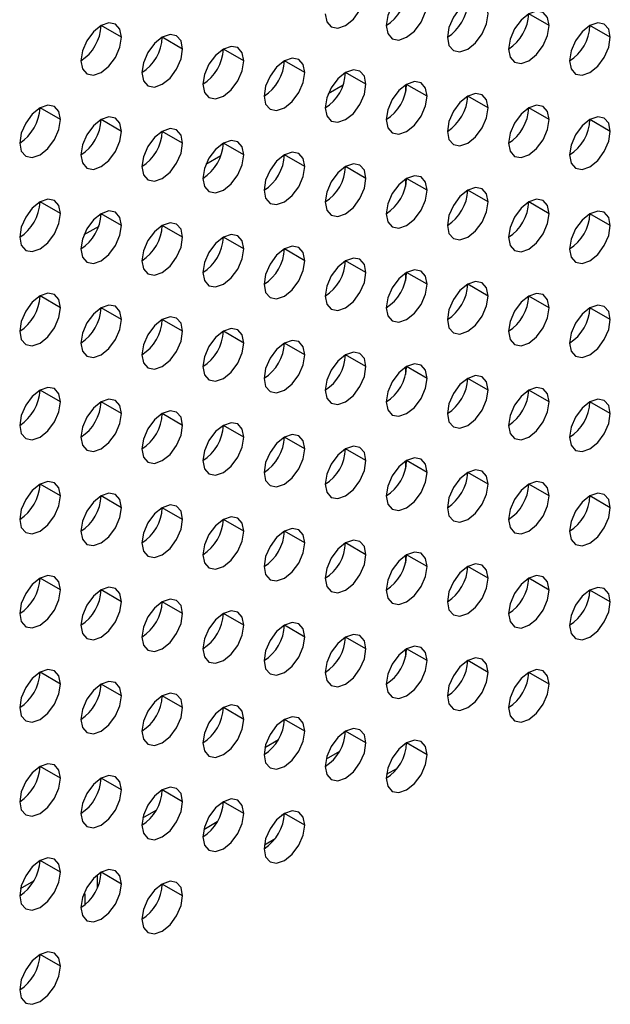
# Model space of a CAD drawing. Header units: millimetres. Extents: x 0 to 1118, y 0 to 864.
# Tile 293 of 438: x 992.9 to 994.95, y 639.55 to 642.96. Entities that reach past the tile are written whole.
import ezdxf

# ---------------------------------------------------------------- set-up
doc = ezdxf.new("R2010")
doc.units = ezdxf.units.MM

msp = doc.modelspace()

# ---------------------------------------------------------------- linework, layer by layer
at = {"color": 7, "linetype": 'Continuous', "lineweight": 25}
for p, q in [((994.7355, 642.9444), (994.6648, 642.9852)), ((993.2506, 642.9037), (993.1799, 642.9446)), ((994.9476, 642.9036), (994.8769, 642.9444)), ((993.4627, 642.8629), (993.392, 642.9037)), ((993.6749, 642.822), (993.6041, 642.8629)), ((993.887, 642.7812), (993.8163, 642.822)), ((994.0991, 642.7404), (994.0284, 642.7812)), ((994.237, 642.7382), (994.237, 642.7128)), ((994.3113, 642.6995), (994.2405, 642.7403)), ((994.5234, 642.6587), (994.4527, 642.6995)), ((993.0385, 642.618), (992.9678, 642.6588)), ((994.7355, 642.6178), (994.6648, 642.6586)), ((993.2506, 642.5771), (993.1799, 642.6179)), ((994.9476, 642.577), (994.8769, 642.6178)), ((993.4627, 642.5363), (993.392, 642.5771)), ((993.6749, 642.4954), (993.6041, 642.5363)), ((993.887, 642.4546), (993.8163, 642.4954)), ((994.0991, 642.4137), (994.0284, 642.4546)), ((994.237, 642.4116), (994.237, 642.3862)), ((994.3113, 642.3729), (994.2405, 642.4137)), ((994.5234, 642.332), (994.4527, 642.3729)), ((993.0385, 642.2914), (992.9678, 642.3322)), ((994.7355, 642.2912), (994.6648, 642.332)), ((993.2506, 642.2505), (993.1799, 642.2913)), ((994.9476, 642.2503), (994.8769, 642.2912)), ((993.4627, 642.2097), (993.392, 642.2505)), ((993.6749, 642.1688), (993.6041, 642.2096)), ((993.887, 642.128), (993.8163, 642.1688)), ((994.0991, 642.0871), (994.0284, 642.1279)), ((994.237, 642.085), (994.237, 642.0596)), ((994.3113, 642.0463), (994.2405, 642.0871)), ((994.5234, 642.0054), (994.4527, 642.0462)), ((993.0385, 641.9647), (992.9678, 642.0056)), ((994.7355, 641.9646), (994.6648, 642.0054)), ((993.2506, 641.9239), (993.1799, 641.9647)), ((994.9476, 641.9237), (994.8769, 641.9646)), ((993.4627, 641.883), (993.392, 641.9239)), ((993.6749, 641.8422), (993.6041, 641.883)), ((993.887, 641.8014), (993.8163, 641.8422)), ((994.0991, 641.7605), (994.0284, 641.8013)), ((994.237, 641.7583), (994.237, 641.7329)), ((994.3113, 641.7197), (994.2405, 641.7605)), ((994.5234, 641.6788), (994.4527, 641.7196)), ((993.0385, 641.6381), (992.9678, 641.6789)), ((994.7355, 641.638), (994.6648, 641.6788)), ((993.2506, 641.5973), (993.1799, 641.6381)), ((994.9476, 641.5971), (994.8769, 641.6379)), ((993.4627, 641.5564), (993.392, 641.5972)), ((993.6749, 641.5156), (993.6041, 641.5564)), ((993.887, 641.4747), (993.8163, 641.5156)), ((994.0991, 641.4339), (994.0284, 641.4747)), ((994.237, 641.4317), (994.237, 641.4063)), ((994.3113, 641.393), (994.2405, 641.4339)), ((994.5234, 641.3522), (994.4527, 641.393)), ((993.0385, 641.3115), (992.9678, 641.3523)), ((994.7355, 641.3113), (994.6648, 641.3522)), ((993.2506, 641.2707), (993.1799, 641.3115)), ((994.9476, 641.2705), (994.8769, 641.3113)), ((993.4627, 641.2298), (993.392, 641.2706)), ((993.6749, 641.189), (993.6041, 641.2298)), ((993.887, 641.1481), (993.8163, 641.1889)), ((994.0991, 641.1073), (994.0284, 641.1481)), ((994.237, 641.1051), (994.237, 641.0797)), ((994.3113, 641.0664), (994.2405, 641.1072)), ((994.5234, 641.0256), (994.4527, 641.0664)), ((993.0385, 640.9849), (992.9678, 641.0257)), ((994.7355, 640.9847), (994.6648, 641.0256)), ((993.2506, 640.944), (993.1799, 640.9849)), ((994.9476, 640.9439), (994.8769, 640.9847)), ((993.4627, 640.9032), (993.392, 640.944)), ((993.6749, 640.8623), (993.6041, 640.9032)), ((993.887, 640.8215), (993.8163, 640.8623)), ((994.0991, 640.7807), (994.0284, 640.8215)), ((994.237, 640.7785), (994.237, 640.7531)), ((994.3113, 640.7398), (994.2405, 640.7806)), ((994.5234, 640.699), (994.4527, 640.7398)), ((993.0385, 640.6583), (992.9678, 640.6991)), ((994.7355, 640.6581), (994.6648, 640.6989)), ((993.2506, 640.6174), (993.1799, 640.6582)), ((993.4627, 640.5766), (993.392, 640.6174)), ((993.6749, 640.5357), (993.6041, 640.5766)), ((993.887, 640.4949), (993.8163, 640.5357)), ((994.0991, 640.454), (994.0284, 640.4949)), ((994.3113, 640.4132), (994.2405, 640.454)), ((994.0073, 640.4245), (993.9607, 640.3976)), ((993.0385, 640.3317), (992.9678, 640.3725)), ((994.1708, 640.3452), (994.2083, 640.3669)), ((993.2506, 640.2908), (993.1799, 640.3316)), ((993.4627, 640.25), (993.392, 640.2908)), ((993.6749, 640.2091), (993.6041, 640.2499)), ((993.887, 640.1683), (993.8163, 640.2091)), ((993.5831, 640.1796), (993.5364, 640.1527)), ((993.7465, 640.1002), (993.7839, 640.1218)), ((993.0385, 640.005), (992.9678, 640.0459)), ((993.2506, 639.9642), (993.1799, 640.005)), ((993.1672, 639.9511), (993.1672, 639.9964)), ((993.4627, 639.9233), (993.392, 639.9642)), ((993.1233, 639.9305), (993.1181, 639.9275)), ((993.0385, 639.6784), (992.9678, 639.7192))]:
    msp.add_line(p, q, dxfattribs=at)
at = {"color": 8, "linetype": 'Continuous', "lineweight": 25}
for p, q in [((994.0198, 642.7372), (993.9681, 642.7073)), ((993.5955, 642.4922), (993.5438, 642.4624)), ((993.1713, 642.2473), (993.1196, 642.2175)), ((993.7486, 640.4384), (993.7952, 640.4654)), ((994.2405, 640.453), (994.2295, 640.4466)), ((993.3243, 640.1935), (993.3709, 640.2204)), ((993.8163, 640.2081), (993.8052, 640.2017)), ((992.9, 639.9486), (992.9467, 639.9755)), ((993.1233, 639.9305), (993.1233, 639.8924))]:
    msp.add_line(p, q, dxfattribs=at)
at = {"color": 7, "linetype": 'Continuous', "lineweight": 25, "flags": 128}
for points in [[(994.3113, 643.0261), (994.3059, 643.0543), (994.2905, 643.0719), (994.2676, 643.0764), (994.2405, 643.067), (994.2135, 643.0451), (994.1905, 643.0142), (994.1752, 642.9788), (994.1698, 642.9445)], [(993.9577, 642.9853), (993.9631, 642.9572), (993.9784, 642.9395), (994.0014, 642.9351), (994.0284, 642.9445), (994.0555, 642.9663), (994.0784, 642.9973), (994.0937, 643.0326), (994.0991, 643.067)], [(994.1698, 642.9445), (994.1752, 642.9163), (994.1905, 642.8987), (994.2135, 642.8942), (994.2405, 642.9036), (994.2676, 642.9255), (994.2905, 642.9564), (994.3059, 642.9918), (994.3113, 643.0261)], [(994.5234, 642.9853), (994.518, 643.0134), (994.5027, 643.0311), (994.4797, 643.0355), (994.4527, 643.0261), (994.4256, 643.0043), (994.4027, 642.9733), (994.3873, 642.938), (994.382, 642.9036)], [(994.382, 642.9036), (994.3873, 642.8755), (994.4027, 642.8579), (994.4256, 642.8534), (994.4527, 642.8628), (994.4797, 642.8846), (994.5027, 642.9156), (994.518, 642.9509), (994.5234, 642.9853)], [(994.7355, 642.9444), (994.7301, 642.9726), (994.7148, 642.9902), (994.6919, 642.9947), (994.6648, 642.9853), (994.6377, 642.9634), (994.6148, 642.9325), (994.5995, 642.8971), (994.5941, 642.8628)], [(993.2506, 642.9037), (993.2452, 642.9319), (993.2299, 642.9495), (993.2069, 642.954), (993.1799, 642.9446), (993.1528, 642.9227), (993.1299, 642.8918), (993.1146, 642.8565), (993.1092, 642.8221)], [(994.5941, 642.8628), (994.5995, 642.8346), (994.6148, 642.817), (994.6377, 642.8125), (994.6648, 642.822), (994.6919, 642.8438), (994.7148, 642.8747), (994.7301, 642.9101), (994.7355, 642.9444)], [(994.9476, 642.9036), (994.9423, 642.9317), (994.9269, 642.9494), (994.904, 642.9538), (994.8769, 642.9444), (994.8499, 642.9226), (994.8269, 642.8916), (994.8116, 642.8563), (994.8062, 642.8219)], [(993.4627, 642.8629), (993.4573, 642.891), (993.442, 642.9087), (993.4191, 642.9131), (993.392, 642.9037), (993.365, 642.8819), (993.342, 642.8509), (993.3267, 642.8156), (993.3213, 642.7813)], [(993.1092, 642.8221), (993.1146, 642.794), (993.1299, 642.7763), (993.1528, 642.7719), (993.1799, 642.7813), (993.2069, 642.8031), (993.2299, 642.834), (993.2452, 642.8694), (993.2506, 642.9037)], [(993.6749, 642.822), (993.6695, 642.8502), (993.6541, 642.8678), (993.6312, 642.8723), (993.6041, 642.8629), (993.5771, 642.841), (993.5541, 642.8101), (993.5388, 642.7748), (993.5334, 642.7404)], [(994.8062, 642.8219), (994.8116, 642.7938), (994.8269, 642.7762), (994.8499, 642.7717), (994.8769, 642.7811), (994.904, 642.8029), (994.9269, 642.8339), (994.9423, 642.8692), (994.9476, 642.9036)], [(993.3213, 642.7813), (993.3267, 642.7531), (993.342, 642.7355), (993.365, 642.731), (993.392, 642.7404), (993.4191, 642.7623), (993.442, 642.7932), (993.4573, 642.8285), (993.4627, 642.8629)], [(993.5334, 642.7404), (993.5388, 642.7123), (993.5541, 642.6946), (993.5771, 642.6902), (993.6041, 642.6996), (993.6312, 642.7214), (993.6541, 642.7524), (993.6695, 642.7877), (993.6749, 642.822)], [(993.887, 642.7812), (993.8816, 642.8093), (993.8663, 642.827), (993.8433, 642.8314), (993.8163, 642.822), (993.7892, 642.8002), (993.7663, 642.7693), (993.751, 642.7339), (993.7456, 642.6996)], [(993.7456, 642.6996), (993.751, 642.6714), (993.7663, 642.6538), (993.7892, 642.6493), (993.8163, 642.6587), (993.8433, 642.6806), (993.8663, 642.7115), (993.8816, 642.7468), (993.887, 642.7812)], [(994.0991, 642.7404), (994.0937, 642.7685), (994.0784, 642.7861), (994.0555, 642.7906), (994.0284, 642.7812), (994.0014, 642.7594), (993.9784, 642.7284), (993.9631, 642.6931), (993.9577, 642.6587)], [(993.9577, 642.6587), (993.9631, 642.6306), (993.9784, 642.6129), (994.0014, 642.6085), (994.0284, 642.6179), (994.0555, 642.6397), (994.0784, 642.6707), (994.0937, 642.706), (994.0991, 642.7404)], [(994.3113, 642.6995), (994.3059, 642.7276), (994.2905, 642.7453), (994.2676, 642.7497), (994.2405, 642.7403), (994.2135, 642.7185), (994.1905, 642.6876), (994.1752, 642.6522), (994.1698, 642.6179)], [(994.5234, 642.6587), (994.518, 642.6868), (994.5027, 642.7044), (994.4797, 642.7089), (994.4527, 642.6995), (994.4256, 642.6777), (994.4027, 642.6467), (994.3873, 642.6114), (994.382, 642.577)], [(993.0385, 642.618), (993.0331, 642.6461), (993.0178, 642.6638), (992.9948, 642.6682), (992.9678, 642.6588), (992.9407, 642.637), (992.9178, 642.606), (992.9024, 642.5707), (992.897, 642.5363)], [(994.1698, 642.6179), (994.1752, 642.5897), (994.1905, 642.5721), (994.2135, 642.5676), (994.2405, 642.577), (994.2676, 642.5989), (994.2905, 642.6298), (994.3059, 642.6652), (994.3113, 642.6995)], [(994.7355, 642.6178), (994.7301, 642.646), (994.7148, 642.6636), (994.6919, 642.6681), (994.6648, 642.6586), (994.6377, 642.6368), (994.6148, 642.6059), (994.5995, 642.5705), (994.5941, 642.5362)], [(994.382, 642.577), (994.3873, 642.5489), (994.4027, 642.5312), (994.4256, 642.5268), (994.4527, 642.5362), (994.4797, 642.558), (994.5027, 642.589), (994.518, 642.6243), (994.5234, 642.6587)], [(992.897, 642.5363), (992.9024, 642.5082), (992.9178, 642.4905), (992.9407, 642.4861), (992.9678, 642.4955), (992.9948, 642.5173), (993.0178, 642.5483), (993.0331, 642.5836), (993.0385, 642.618)], [(993.2506, 642.5771), (993.2452, 642.6053), (993.2299, 642.6229), (993.2069, 642.6274), (993.1799, 642.618), (993.1528, 642.5961), (993.1299, 642.5652), (993.1146, 642.5298), (993.1092, 642.4955)], [(994.5941, 642.5362), (994.5995, 642.508), (994.6148, 642.4904), (994.6377, 642.4859), (994.6648, 642.4953), (994.6919, 642.5172), (994.7148, 642.5481), (994.7301, 642.5835), (994.7355, 642.6178)], [(994.9476, 642.577), (994.9423, 642.6051), (994.9269, 642.6227), (994.904, 642.6272), (994.8769, 642.6178), (994.8499, 642.596), (994.8269, 642.565), (994.8116, 642.5297), (994.8062, 642.4953)], [(993.1092, 642.4955), (993.1146, 642.4673), (993.1299, 642.4497), (993.1528, 642.4452), (993.1799, 642.4547), (993.2069, 642.4765), (993.2299, 642.5074), (993.2452, 642.5428), (993.2506, 642.5771)], [(993.4627, 642.5363), (993.4573, 642.5644), (993.442, 642.5821), (993.4191, 642.5865), (993.392, 642.5771), (993.365, 642.5553), (993.342, 642.5243), (993.3267, 642.489), (993.3213, 642.4546)], [(994.8062, 642.4953), (994.8116, 642.4672), (994.8269, 642.4495), (994.8499, 642.4451), (994.8769, 642.4545), (994.904, 642.4763), (994.9269, 642.5073), (994.9423, 642.5426), (994.9476, 642.577)], [(993.3213, 642.4546), (993.3267, 642.4265), (993.342, 642.4089), (993.365, 642.4044), (993.392, 642.4138), (993.4191, 642.4356), (993.442, 642.4666), (993.4573, 642.5019), (993.4627, 642.5363)], [(993.6749, 642.4954), (993.6695, 642.5236), (993.6541, 642.5412), (993.6312, 642.5457), (993.6041, 642.5363), (993.5771, 642.5144), (993.5541, 642.4835), (993.5388, 642.4481), (993.5334, 642.4138)], [(993.5334, 642.4138), (993.5388, 642.3857), (993.5541, 642.368), (993.5771, 642.3636), (993.6041, 642.373), (993.6312, 642.3948), (993.6541, 642.4257), (993.6695, 642.4611), (993.6749, 642.4954)], [(993.887, 642.4546), (993.8816, 642.4827), (993.8663, 642.5004), (993.8433, 642.5048), (993.8163, 642.4954), (993.7892, 642.4736), (993.7663, 642.4426), (993.751, 642.4073), (993.7456, 642.3729)], [(994.0991, 642.4137), (994.0937, 642.4419), (994.0784, 642.4595), (994.0555, 642.464), (994.0284, 642.4546), (994.0014, 642.4327), (993.9784, 642.4018), (993.9631, 642.3665), (993.9577, 642.3321)], [(993.7456, 642.3729), (993.751, 642.3448), (993.7663, 642.3272), (993.7892, 642.3227), (993.8163, 642.3321), (993.8433, 642.3539), (993.8663, 642.3849), (993.8816, 642.4202), (993.887, 642.4546)], [(993.9577, 642.3321), (993.9631, 642.304), (993.9784, 642.2863), (994.0014, 642.2819), (994.0284, 642.2913), (994.0555, 642.3131), (994.0784, 642.344), (994.0937, 642.3794), (994.0991, 642.4137)], [(994.3113, 642.3729), (994.3059, 642.401), (994.2905, 642.4187), (994.2676, 642.4231), (994.2405, 642.4137), (994.2135, 642.3919), (994.1905, 642.3609), (994.1752, 642.3256), (994.1698, 642.2912)], [(994.1698, 642.2912), (994.1752, 642.2631), (994.1905, 642.2455), (994.2135, 642.241), (994.2405, 642.2504), (994.2676, 642.2723), (994.2905, 642.3032), (994.3059, 642.3385), (994.3113, 642.3729)], [(994.5234, 642.332), (994.518, 642.3602), (994.5027, 642.3778), (994.4797, 642.3823), (994.4527, 642.3729), (994.4256, 642.351), (994.4027, 642.3201), (994.3873, 642.2848), (994.382, 642.2504)], [(993.0385, 642.2914), (993.0331, 642.3195), (993.0178, 642.3371), (992.9948, 642.3416), (992.9678, 642.3322), (992.9407, 642.3104), (992.9178, 642.2794), (992.9024, 642.2441), (992.897, 642.2097)], [(994.382, 642.2504), (994.3873, 642.2223), (994.4027, 642.2046), (994.4256, 642.2002), (994.4527, 642.2096), (994.4797, 642.2314), (994.5027, 642.2623), (994.518, 642.2977), (994.5234, 642.332)], [(994.7355, 642.2912), (994.7301, 642.3193), (994.7148, 642.337), (994.6919, 642.3414), (994.6648, 642.332), (994.6377, 642.3102), (994.6148, 642.2793), (994.5995, 642.2439), (994.5941, 642.2096)], [(992.897, 642.2097), (992.9024, 642.1816), (992.9178, 642.1639), (992.9407, 642.1595), (992.9678, 642.1689), (992.9948, 642.1907), (993.0178, 642.2217), (993.0331, 642.257), (993.0385, 642.2914)], [(993.2506, 642.2505), (993.2452, 642.2786), (993.2299, 642.2963), (993.2069, 642.3007), (993.1799, 642.2913), (993.1528, 642.2695), (993.1299, 642.2386), (993.1146, 642.2032), (993.1092, 642.1689)], [(994.5941, 642.2096), (994.5995, 642.1814), (994.6148, 642.1638), (994.6377, 642.1593), (994.6648, 642.1687), (994.6919, 642.1906), (994.7148, 642.2215), (994.7301, 642.2568), (994.7355, 642.2912)], [(994.9476, 642.2503), (994.9423, 642.2785), (994.9269, 642.2961), (994.904, 642.3006), (994.8769, 642.2912), (994.8499, 642.2693), (994.8269, 642.2384), (994.8116, 642.2031), (994.8062, 642.1687)], [(993.4627, 642.2097), (993.4573, 642.2378), (993.442, 642.2554), (993.4191, 642.2599), (993.392, 642.2505), (993.365, 642.2287), (993.342, 642.1977), (993.3267, 642.1624), (993.3213, 642.128)], [(993.1092, 642.1689), (993.1146, 642.1407), (993.1299, 642.1231), (993.1528, 642.1186), (993.1799, 642.128), (993.2069, 642.1499), (993.2299, 642.1808), (993.2452, 642.2162), (993.2506, 642.2505)], [(994.8062, 642.1687), (994.8116, 642.1406), (994.8269, 642.1229), (994.8499, 642.1185), (994.8769, 642.1279), (994.904, 642.1497), (994.9269, 642.1807), (994.9423, 642.216), (994.9476, 642.2503)], [(993.3213, 642.128), (993.3267, 642.0999), (993.342, 642.0822), (993.365, 642.0778), (993.392, 642.0872), (993.4191, 642.109), (993.442, 642.14), (993.4573, 642.1753), (993.4627, 642.2097)], [(993.6749, 642.1688), (993.6695, 642.197), (993.6541, 642.2146), (993.6312, 642.2191), (993.6041, 642.2096), (993.5771, 642.1878), (993.5541, 642.1569), (993.5388, 642.1215), (993.5334, 642.0872)], [(993.5334, 642.0872), (993.5388, 642.059), (993.5541, 642.0414), (993.5771, 642.0369), (993.6041, 642.0463), (993.6312, 642.0682), (993.6541, 642.0991), (993.6695, 642.1345), (993.6749, 642.1688)], [(993.887, 642.128), (993.8816, 642.1561), (993.8663, 642.1738), (993.8433, 642.1782), (993.8163, 642.1688), (993.7892, 642.147), (993.7663, 642.116), (993.751, 642.0807), (993.7456, 642.0463)], [(993.7456, 642.0463), (993.751, 642.0182), (993.7663, 642.0005), (993.7892, 641.9961), (993.8163, 642.0055), (993.8433, 642.0273), (993.8663, 642.0583), (993.8816, 642.0936), (993.887, 642.128)], [(994.0991, 642.0871), (994.0937, 642.1153), (994.0784, 642.1329), (994.0555, 642.1374), (994.0284, 642.128), (994.0014, 642.1061), (993.9784, 642.0752), (993.9631, 642.0398), (993.9577, 642.0055)], [(993.9577, 642.0055), (993.9631, 641.9773), (993.9784, 641.9597), (994.0014, 641.9552), (994.0284, 641.9646), (994.0555, 641.9865), (994.0784, 642.0174), (994.0937, 642.0528), (994.0991, 642.0871)], [(994.3113, 642.0463), (994.3059, 642.0744), (994.2905, 642.0921), (994.2676, 642.0965), (994.2405, 642.0871), (994.2135, 642.0653), (994.1905, 642.0343), (994.1752, 641.999), (994.1698, 641.9646)], [(994.5234, 642.0054), (994.518, 642.0336), (994.5027, 642.0512), (994.4797, 642.0557), (994.4527, 642.0463), (994.4256, 642.0244), (994.4027, 641.9935), (994.3873, 641.9581), (994.382, 641.9238)], [(994.1698, 641.9646), (994.1752, 641.9365), (994.1905, 641.9189), (994.2135, 641.9144), (994.2405, 641.9238), (994.2676, 641.9456), (994.2905, 641.9766), (994.3059, 642.0119), (994.3113, 642.0463)], [(993.0385, 641.9647), (993.0331, 641.9929), (993.0178, 642.0105), (992.9948, 642.015), (992.9678, 642.0056), (992.9407, 641.9837), (992.9178, 641.9528), (992.9024, 641.9175), (992.897, 641.8831)], [(994.382, 641.9238), (994.3873, 641.8956), (994.4027, 641.878), (994.4256, 641.8735), (994.4527, 641.883), (994.4797, 641.9048), (994.5027, 641.9357), (994.518, 641.9711), (994.5234, 642.0054)], [(994.7355, 641.9646), (994.7301, 641.9927), (994.7148, 642.0104), (994.6919, 642.0148), (994.6648, 642.0054), (994.6377, 641.9836), (994.6148, 641.9526), (994.5995, 641.9173), (994.5941, 641.8829)], [(992.897, 641.8831), (992.9024, 641.855), (992.9178, 641.8373), (992.9407, 641.8329), (992.9678, 641.8423), (992.9948, 641.8641), (993.0178, 641.895), (993.0331, 641.9304), (993.0385, 641.9647)], [(993.2506, 641.9239), (993.2452, 641.952), (993.2299, 641.9697), (993.2069, 641.9741), (993.1799, 641.9647), (993.1528, 641.9429), (993.1299, 641.9119), (993.1146, 641.8766), (993.1092, 641.8423)], [(994.5941, 641.8829), (994.5995, 641.8548), (994.6148, 641.8372), (994.6377, 641.8327), (994.6648, 641.8421), (994.6919, 641.8639), (994.7148, 641.8949), (994.7301, 641.9302), (994.7355, 641.9646)], [(994.9476, 641.9237), (994.9423, 641.9519), (994.9269, 641.9695), (994.904, 641.974), (994.8769, 641.9646), (994.8499, 641.9427), (994.8269, 641.9118), (994.8116, 641.8764), (994.8062, 641.8421)], [(993.1092, 641.8423), (993.1146, 641.8141), (993.1299, 641.7965), (993.1528, 641.792), (993.1799, 641.8014), (993.2069, 641.8233), (993.2299, 641.8542), (993.2452, 641.8895), (993.2506, 641.9239)], [(993.4627, 641.883), (993.4573, 641.9112), (993.442, 641.9288), (993.4191, 641.9333), (993.392, 641.9239), (993.365, 641.902), (993.342, 641.8711), (993.3267, 641.8358), (993.3213, 641.8014)], [(994.8062, 641.8421), (994.8116, 641.814), (994.8269, 641.7963), (994.8499, 641.7919), (994.8769, 641.8013), (994.904, 641.8231), (994.9269, 641.854), (994.9423, 641.8894), (994.9476, 641.9237)], [(993.3213, 641.8014), (993.3267, 641.7733), (993.342, 641.7556), (993.365, 641.7512), (993.392, 641.7606), (993.4191, 641.7824), (993.442, 641.8134), (993.4573, 641.8487), (993.4627, 641.883)], [(993.6749, 641.8422), (993.6695, 641.8703), (993.6541, 641.888), (993.6312, 641.8924), (993.6041, 641.883), (993.5771, 641.8612), (993.5541, 641.8303), (993.5388, 641.7949), (993.5334, 641.7606)], [(993.887, 641.8014), (993.8816, 641.8295), (993.8663, 641.8471), (993.8433, 641.8516), (993.8163, 641.8422), (993.7892, 641.8203), (993.7663, 641.7894), (993.751, 641.7541), (993.7456, 641.7197)], [(993.5334, 641.7606), (993.5388, 641.7324), (993.5541, 641.7148), (993.5771, 641.7103), (993.6041, 641.7197), (993.6312, 641.7416), (993.6541, 641.7725), (993.6695, 641.8078), (993.6749, 641.8422)], [(993.7456, 641.7197), (993.751, 641.6916), (993.7663, 641.6739), (993.7892, 641.6695), (993.8163, 641.6789), (993.8433, 641.7007), (993.8663, 641.7317), (993.8816, 641.767), (993.887, 641.8014)], [(994.0991, 641.7605), (994.0937, 641.7886), (994.0784, 641.8063), (994.0555, 641.8107), (994.0284, 641.8013), (994.0014, 641.7795), (993.9784, 641.7486), (993.9631, 641.7132), (993.9577, 641.6789)], [(993.9577, 641.6789), (993.9631, 641.6507), (993.9784, 641.6331), (994.0014, 641.6286), (994.0284, 641.638), (994.0555, 641.6599), (994.0784, 641.6908), (994.0937, 641.7261), (994.0991, 641.7605)], [(994.3113, 641.7197), (994.3059, 641.7478), (994.2905, 641.7654), (994.2676, 641.7699), (994.2405, 641.7605), (994.2135, 641.7387), (994.1905, 641.7077), (994.1752, 641.6724), (994.1698, 641.638)], [(994.1698, 641.638), (994.1752, 641.6099), (994.1905, 641.5922), (994.2135, 641.5878), (994.2405, 641.5972), (994.2676, 641.619), (994.2905, 641.65), (994.3059, 641.6853), (994.3113, 641.7197)], [(994.5234, 641.6788), (994.518, 641.707), (994.5027, 641.7246), (994.4797, 641.7291), (994.4527, 641.7196), (994.4256, 641.6978), (994.4027, 641.6669), (994.3873, 641.6315), (994.382, 641.5972)], [(993.0385, 641.6381), (993.0331, 641.6663), (993.0178, 641.6839), (992.9948, 641.6884), (992.9678, 641.679), (992.9407, 641.6571), (992.9178, 641.6262), (992.9024, 641.5908), (992.897, 641.5565)], [(994.382, 641.5972), (994.3873, 641.569), (994.4027, 641.5514), (994.4256, 641.5469), (994.4527, 641.5563), (994.4797, 641.5782), (994.5027, 641.6091), (994.518, 641.6445), (994.5234, 641.6788)], [(994.7355, 641.638), (994.7301, 641.6661), (994.7148, 641.6837), (994.6919, 641.6882), (994.6648, 641.6788), (994.6377, 641.657), (994.6148, 641.626), (994.5995, 641.5907), (994.5941, 641.5563)], [(993.2506, 641.5973), (993.2452, 641.6254), (993.2299, 641.6431), (993.2069, 641.6475), (993.1799, 641.6381), (993.1528, 641.6163), (993.1299, 641.5853), (993.1146, 641.55), (993.1092, 641.5156)], [(994.9476, 641.5971), (994.9423, 641.6253), (994.9269, 641.6429), (994.904, 641.6474), (994.8769, 641.638), (994.8499, 641.6161), (994.8269, 641.5852), (994.8116, 641.5498), (994.8062, 641.5155)], [(992.897, 641.5565), (992.9024, 641.5283), (992.9178, 641.5107), (992.9407, 641.5062), (992.9678, 641.5156), (992.9948, 641.5375), (993.0178, 641.5684), (993.0331, 641.6038), (993.0385, 641.6381)], [(993.4627, 641.5564), (993.4573, 641.5846), (993.442, 641.6022), (993.4191, 641.6067), (993.392, 641.5973), (993.365, 641.5754), (993.342, 641.5445), (993.3267, 641.5091), (993.3213, 641.4748)], [(994.5941, 641.5563), (994.5995, 641.5282), (994.6148, 641.5105), (994.6377, 641.5061), (994.6648, 641.5155), (994.6919, 641.5373), (994.7148, 641.5683), (994.7301, 641.6036), (994.7355, 641.638)], [(993.1092, 641.5156), (993.1146, 641.4875), (993.1299, 641.4699), (993.1528, 641.4654), (993.1799, 641.4748), (993.2069, 641.4966), (993.2299, 641.5276), (993.2452, 641.5629), (993.2506, 641.5973)], [(994.8062, 641.5155), (994.8116, 641.4873), (994.8269, 641.4697), (994.8499, 641.4652), (994.8769, 641.4746), (994.904, 641.4965), (994.9269, 641.5274), (994.9423, 641.5628), (994.9476, 641.5971)], [(993.3213, 641.4748), (993.3267, 641.4466), (993.342, 641.429), (993.365, 641.4245), (993.392, 641.434), (993.4191, 641.4558), (993.442, 641.4867), (993.4573, 641.5221), (993.4627, 641.5564)], [(993.6749, 641.5156), (993.6695, 641.5437), (993.6541, 641.5614), (993.6312, 641.5658), (993.6041, 641.5564), (993.5771, 641.5346), (993.5541, 641.5036), (993.5388, 641.4683), (993.5334, 641.4339)], [(993.5334, 641.4339), (993.5388, 641.4058), (993.5541, 641.3882), (993.5771, 641.3837), (993.6041, 641.3931), (993.6312, 641.4149), (993.6541, 641.4459), (993.6695, 641.4812), (993.6749, 641.5156)], [(993.887, 641.4747), (993.8816, 641.5029), (993.8663, 641.5205), (993.8433, 641.525), (993.8163, 641.5156), (993.7892, 641.4937), (993.7663, 641.4628), (993.751, 641.4274), (993.7456, 641.3931)], [(993.7456, 641.3931), (993.751, 641.365), (993.7663, 641.3473), (993.7892, 641.3429), (993.8163, 641.3523), (993.8433, 641.3741), (993.8663, 641.405), (993.8816, 641.4404), (993.887, 641.4747)], [(994.0991, 641.4339), (994.0937, 641.462), (994.0784, 641.4797), (994.0555, 641.4841), (994.0284, 641.4747), (994.0014, 641.4529), (993.9784, 641.4219), (993.9631, 641.3866), (993.9577, 641.3522)], [(994.3113, 641.393), (994.3059, 641.4212), (994.2905, 641.4388), (994.2676, 641.4433), (994.2405, 641.4339), (994.2135, 641.412), (994.1905, 641.3811), (994.1752, 641.3458), (994.1698, 641.3114)], [(993.9577, 641.3522), (993.9631, 641.3241), (993.9784, 641.3065), (994.0014, 641.302), (994.0284, 641.3114), (994.0555, 641.3333), (994.0784, 641.3642), (994.0937, 641.3995), (994.0991, 641.4339)], [(994.5234, 641.3522), (994.518, 641.3803), (994.5027, 641.398), (994.4797, 641.4024), (994.4527, 641.393), (994.4256, 641.3712), (994.4027, 641.3402), (994.3873, 641.3049), (994.382, 641.2706)], [(994.1698, 641.3114), (994.1752, 641.2833), (994.1905, 641.2656), (994.2135, 641.2612), (994.2405, 641.2706), (994.2676, 641.2924), (994.2905, 641.3233), (994.3059, 641.3587), (994.3113, 641.393)], [(993.0385, 641.3115), (993.0331, 641.3396), (993.0178, 641.3573), (992.9948, 641.3617), (992.9678, 641.3523), (992.9407, 641.3305), (992.9178, 641.2996), (992.9024, 641.2642), (992.897, 641.2299)], [(994.382, 641.2706), (994.3873, 641.2424), (994.4027, 641.2248), (994.4256, 641.2203), (994.4527, 641.2297), (994.4797, 641.2516), (994.5027, 641.2825), (994.518, 641.3178), (994.5234, 641.3522)], [(994.7355, 641.3113), (994.7301, 641.3395), (994.7148, 641.3571), (994.6919, 641.3616), (994.6648, 641.3522), (994.6377, 641.3303), (994.6148, 641.2994), (994.5995, 641.2641), (994.5941, 641.2297)], [(992.897, 641.2299), (992.9024, 641.2017), (992.9178, 641.1841), (992.9407, 641.1796), (992.9678, 641.189), (992.9948, 641.2109), (993.0178, 641.2418), (993.0331, 641.2772), (993.0385, 641.3115)], [(993.2506, 641.2707), (993.2452, 641.2988), (993.2299, 641.3164), (993.2069, 641.3209), (993.1799, 641.3115), (993.1528, 641.2897), (993.1299, 641.2587), (993.1146, 641.2234), (993.1092, 641.189)], [(994.5941, 641.2297), (994.5995, 641.2016), (994.6148, 641.1839), (994.6377, 641.1795), (994.6648, 641.1889), (994.6919, 641.2107), (994.7148, 641.2417), (994.7301, 641.277), (994.7355, 641.3113)], [(994.9476, 641.2705), (994.9423, 641.2986), (994.9269, 641.3163), (994.904, 641.3207), (994.8769, 641.3113), (994.8499, 641.2895), (994.8269, 641.2586), (994.8116, 641.2232), (994.8062, 641.1889)], [(993.1092, 641.189), (993.1146, 641.1609), (993.1299, 641.1432), (993.1528, 641.1388), (993.1799, 641.1482), (993.2069, 641.17), (993.2299, 641.201), (993.2452, 641.2363), (993.2506, 641.2707)], [(993.4627, 641.2298), (993.4573, 641.258), (993.442, 641.2756), (993.4191, 641.2801), (993.392, 641.2706), (993.365, 641.2488), (993.342, 641.2179), (993.3267, 641.1825), (993.3213, 641.1482)], [(994.8062, 641.1889), (994.8116, 641.1607), (994.8269, 641.1431), (994.8499, 641.1386), (994.8769, 641.148), (994.904, 641.1699), (994.9269, 641.2008), (994.9423, 641.2361), (994.9476, 641.2705)], [(993.6749, 641.189), (993.6695, 641.2171), (993.6541, 641.2347), (993.6312, 641.2392), (993.6041, 641.2298), (993.5771, 641.208), (993.5541, 641.177), (993.5388, 641.1417), (993.5334, 641.1073)], [(993.3213, 641.1482), (993.3267, 641.12), (993.342, 641.1024), (993.365, 641.0979), (993.392, 641.1073), (993.4191, 641.1292), (993.442, 641.1601), (993.4573, 641.1955), (993.4627, 641.2298)], [(993.887, 641.1481), (993.8816, 641.1763), (993.8663, 641.1939), (993.8433, 641.1984), (993.8163, 641.189), (993.7892, 641.1671), (993.7663, 641.1362), (993.751, 641.1008), (993.7456, 641.0665)], [(993.5334, 641.1073), (993.5388, 641.0792), (993.5541, 641.0615), (993.5771, 641.0571), (993.6041, 641.0665), (993.6312, 641.0883), (993.6541, 641.1193), (993.6695, 641.1546), (993.6749, 641.189)], [(993.7456, 641.0665), (993.751, 641.0383), (993.7663, 641.0207), (993.7892, 641.0162), (993.8163, 641.0256), (993.8433, 641.0475), (993.8663, 641.0784), (993.8816, 641.1138), (993.887, 641.1481)], [(994.0991, 641.1073), (994.0937, 641.1354), (994.0784, 641.1531), (994.0555, 641.1575), (994.0284, 641.1481), (994.0014, 641.1263), (993.9784, 641.0953), (993.9631, 641.06), (993.9577, 641.0256)], [(993.9577, 641.0256), (993.9631, 640.9975), (993.9784, 640.9798), (994.0014, 640.9754), (994.0284, 640.9848), (994.0555, 641.0066), (994.0784, 641.0376), (994.0937, 641.0729), (994.0991, 641.1073)], [(994.3113, 641.0664), (994.3059, 641.0946), (994.2905, 641.1122), (994.2676, 641.1167), (994.2405, 641.1073), (994.2135, 641.0854), (994.1905, 641.0545), (994.1752, 641.0191), (994.1698, 640.9848)], [(994.1698, 640.9848), (994.1752, 640.9566), (994.1905, 640.939), (994.2135, 640.9345), (994.2405, 640.944), (994.2676, 640.9658), (994.2905, 640.9967), (994.3059, 641.0321), (994.3113, 641.0664)], [(994.5234, 641.0256), (994.518, 641.0537), (994.5027, 641.0714), (994.4797, 641.0758), (994.4527, 641.0664), (994.4256, 641.0446), (994.4027, 641.0136), (994.3873, 640.9783), (994.382, 640.9439)], [(993.0385, 640.9849), (993.0331, 641.013), (993.0178, 641.0307), (992.9948, 641.0351), (992.9678, 641.0257), (992.9407, 641.0039), (992.9178, 640.9729), (992.9024, 640.9376), (992.897, 640.9032)], [(994.382, 640.9439), (994.3873, 640.9158), (994.4027, 640.8982), (994.4256, 640.8937), (994.4527, 640.9031), (994.4797, 640.9249), (994.5027, 640.9559), (994.518, 640.9912), (994.5234, 641.0256)], [(994.7355, 640.9847), (994.7301, 641.0129), (994.7148, 641.0305), (994.6919, 641.035), (994.6648, 641.0256), (994.6377, 641.0037), (994.6148, 640.9728), (994.5995, 640.9374), (994.5941, 640.9031)], [(993.2506, 640.944), (993.2452, 640.9722), (993.2299, 640.9898), (993.2069, 640.9943), (993.1799, 640.9849), (993.1528, 640.963), (993.1299, 640.9321), (993.1146, 640.8968), (993.1092, 640.8624)], [(994.9476, 640.9439), (994.9423, 640.972), (994.9269, 640.9897), (994.904, 640.9941), (994.8769, 640.9847), (994.8499, 640.9629), (994.8269, 640.9319), (994.8116, 640.8966), (994.8062, 640.8622)], [(992.897, 640.9032), (992.9024, 640.8751), (992.9178, 640.8575), (992.9407, 640.853), (992.9678, 640.8624), (992.9948, 640.8843), (993.0178, 640.9152), (993.0331, 640.9505), (993.0385, 640.9849)], [(994.5941, 640.9031), (994.5995, 640.875), (994.6148, 640.8573), (994.6377, 640.8529), (994.6648, 640.8623), (994.6919, 640.8841), (994.7148, 640.915), (994.7301, 640.9504), (994.7355, 640.9847)], [(993.1092, 640.8624), (993.1146, 640.8343), (993.1299, 640.8166), (993.1528, 640.8122), (993.1799, 640.8216), (993.2069, 640.8434), (993.2299, 640.8743), (993.2452, 640.9097), (993.2506, 640.944)], [(993.4627, 640.9032), (993.4573, 640.9313), (993.442, 640.949), (993.4191, 640.9534), (993.392, 640.944), (993.365, 640.9222), (993.342, 640.8913), (993.3267, 640.8559), (993.3213, 640.8216)], [(994.8062, 640.8622), (994.8116, 640.8341), (994.8269, 640.8165), (994.8499, 640.812), (994.8769, 640.8214), (994.904, 640.8432), (994.9269, 640.8742), (994.9423, 640.9095), (994.9476, 640.9439)], [(993.3213, 640.8216), (993.3267, 640.7934), (993.342, 640.7758), (993.365, 640.7713), (993.392, 640.7807), (993.4191, 640.8026), (993.442, 640.8335), (993.4573, 640.8688), (993.4627, 640.9032)], [(993.6749, 640.8623), (993.6695, 640.8905), (993.6541, 640.9081), (993.6312, 640.9126), (993.6041, 640.9032), (993.5771, 640.8813), (993.5541, 640.8504), (993.5388, 640.8151), (993.5334, 640.7807)], [(993.5334, 640.7807), (993.5388, 640.7526), (993.5541, 640.7349), (993.5771, 640.7305), (993.6041, 640.7399), (993.6312, 640.7617), (993.6541, 640.7927), (993.6695, 640.828), (993.6749, 640.8623)], [(993.887, 640.8215), (993.8816, 640.8496), (993.8663, 640.8673), (993.8433, 640.8717), (993.8163, 640.8623), (993.7892, 640.8405), (993.7663, 640.8096), (993.751, 640.7742), (993.7456, 640.7399)], [(993.7456, 640.7399), (993.751, 640.7117), (993.7663, 640.6941), (993.7892, 640.6896), (993.8163, 640.699), (993.8433, 640.7209), (993.8663, 640.7518), (993.8816, 640.7871), (993.887, 640.8215)], [(994.0991, 640.7807), (994.0937, 640.8088), (994.0784, 640.8264), (994.0555, 640.8309), (994.0284, 640.8215), (994.0014, 640.7997), (993.9784, 640.7687), (993.9631, 640.7334), (993.9577, 640.699)], [(994.3113, 640.7398), (994.3059, 640.7679), (994.2905, 640.7856), (994.2676, 640.79), (994.2405, 640.7806), (994.2135, 640.7588), (994.1905, 640.7279), (994.1752, 640.6925), (994.1698, 640.6582)], [(993.9577, 640.699), (993.9631, 640.6709), (993.9784, 640.6532), (994.0014, 640.6488), (994.0284, 640.6582), (994.0555, 640.68), (994.0784, 640.711), (994.0937, 640.7463), (994.0991, 640.7807)], [(994.1698, 640.6582), (994.1752, 640.63), (994.1905, 640.6124), (994.2135, 640.6079), (994.2405, 640.6173), (994.2676, 640.6392), (994.2905, 640.6701), (994.3059, 640.7055), (994.3113, 640.7398)], [(994.5234, 640.699), (994.518, 640.7271), (994.5027, 640.7447), (994.4797, 640.7492), (994.4527, 640.7398), (994.4256, 640.718), (994.4027, 640.687), (994.3873, 640.6517), (994.382, 640.6173)], [(993.0385, 640.6583), (993.0331, 640.6864), (993.0178, 640.7041), (992.9948, 640.7085), (992.9678, 640.6991), (992.9407, 640.6773), (992.9178, 640.6463), (992.9024, 640.611), (992.897, 640.5766)], [(994.382, 640.6173), (994.3873, 640.5892), (994.4027, 640.5715), (994.4256, 640.5671), (994.4527, 640.5765), (994.4797, 640.5983), (994.5027, 640.6293), (994.518, 640.6646), (994.5234, 640.699)], [(994.7355, 640.6581), (994.7301, 640.6863), (994.7148, 640.7039), (994.6919, 640.7084), (994.6648, 640.6989), (994.6377, 640.6771), (994.6148, 640.6462), (994.5995, 640.6108), (994.5941, 640.5765)], [(992.897, 640.5766), (992.9024, 640.5485), (992.9178, 640.5309), (992.9407, 640.5264), (992.9678, 640.5358), (992.9948, 640.5576), (993.0178, 640.5886), (993.0331, 640.6239), (993.0385, 640.6583)], [(993.2506, 640.6174), (993.2452, 640.6456), (993.2299, 640.6632), (993.2069, 640.6677), (993.1799, 640.6583), (993.1528, 640.6364), (993.1299, 640.6055), (993.1146, 640.5701), (993.1092, 640.5358)], [(994.5941, 640.5765), (994.5995, 640.5483), (994.6148, 640.5307), (994.6377, 640.5262), (994.6648, 640.5356), (994.6919, 640.5575), (994.7148, 640.5884), (994.7301, 640.6238), (994.7355, 640.6581)], [(993.1092, 640.5358), (993.1146, 640.5076), (993.1299, 640.49), (993.1528, 640.4855), (993.1799, 640.495), (993.2069, 640.5168), (993.2299, 640.5477), (993.2452, 640.5831), (993.2506, 640.6174)], [(993.4627, 640.5766), (993.4573, 640.6047), (993.442, 640.6224), (993.4191, 640.6268), (993.392, 640.6174), (993.365, 640.5956), (993.342, 640.5646), (993.3267, 640.5293), (993.3213, 640.4949)], [(993.6749, 640.5357), (993.6695, 640.5639), (993.6541, 640.5815), (993.6312, 640.586), (993.6041, 640.5766), (993.5771, 640.5547), (993.5541, 640.5238), (993.5388, 640.4884), (993.5334, 640.4541)], [(993.3213, 640.4949), (993.3267, 640.4668), (993.342, 640.4492), (993.365, 640.4447), (993.392, 640.4541), (993.4191, 640.4759), (993.442, 640.5069), (993.4573, 640.5422), (993.4627, 640.5766)], [(993.5334, 640.4541), (993.5388, 640.426), (993.5541, 640.4083), (993.5771, 640.4039), (993.6041, 640.4133), (993.6312, 640.4351), (993.6541, 640.466), (993.6695, 640.5014), (993.6749, 640.5357)], [(993.887, 640.4949), (993.8816, 640.523), (993.8663, 640.5407), (993.8433, 640.5451), (993.8163, 640.5357), (993.7892, 640.5139), (993.7663, 640.4829), (993.751, 640.4476), (993.7456, 640.4132)], [(993.7456, 640.4132), (993.751, 640.3851), (993.7663, 640.3675), (993.7892, 640.363), (993.8163, 640.3724), (993.8433, 640.3942), (993.8663, 640.4252), (993.8816, 640.4605), (993.887, 640.4949)], [(994.0991, 640.454), (994.0937, 640.4822), (994.0784, 640.4998), (994.0555, 640.5043), (994.0284, 640.4949), (994.0014, 640.473), (993.9784, 640.4421), (993.9631, 640.4068), (993.9577, 640.3724)], [(993.9577, 640.3724), (993.9631, 640.3443), (993.9784, 640.3266), (994.0014, 640.3222), (994.0284, 640.3316), (994.0555, 640.3534), (994.0784, 640.3843), (994.0937, 640.4197), (994.0991, 640.454)], [(994.3113, 640.4132), (994.3059, 640.4413), (994.2905, 640.459), (994.2676, 640.4634), (994.2405, 640.454), (994.2135, 640.4322), (994.1905, 640.4012), (994.1752, 640.3659), (994.1698, 640.3316)], [(994.1698, 640.3316), (994.1752, 640.3034), (994.1905, 640.2858), (994.2135, 640.2813), (994.2405, 640.2907), (994.2676, 640.3126), (994.2905, 640.3435), (994.3059, 640.3788), (994.3113, 640.4132)], [(993.0385, 640.3317), (993.0331, 640.3598), (993.0178, 640.3774), (992.9948, 640.3819), (992.9678, 640.3725), (992.9407, 640.3507), (992.9178, 640.3197), (992.9024, 640.2844), (992.897, 640.25)], [(992.897, 640.25), (992.9024, 640.2219), (992.9178, 640.2042), (992.9407, 640.1998), (992.9678, 640.2092), (992.9948, 640.231), (993.0178, 640.262), (993.0331, 640.2973), (993.0385, 640.3317)], [(993.2506, 640.2908), (993.2452, 640.319), (993.2299, 640.3366), (993.2069, 640.3411), (993.1799, 640.3316), (993.1528, 640.3098), (993.1299, 640.2789), (993.1146, 640.2435), (993.1092, 640.2092)], [(993.1092, 640.2092), (993.1146, 640.181), (993.1299, 640.1634), (993.1528, 640.1589), (993.1799, 640.1683), (993.2069, 640.1902), (993.2299, 640.2211), (993.2452, 640.2565), (993.2506, 640.2908)], [(993.4627, 640.25), (993.4573, 640.2781), (993.442, 640.2957), (993.4191, 640.3002), (993.392, 640.2908), (993.365, 640.269), (993.342, 640.238), (993.3267, 640.2027), (993.3213, 640.1683)], [(993.3213, 640.1683), (993.3267, 640.1402), (993.342, 640.1225), (993.365, 640.1181), (993.392, 640.1275), (993.4191, 640.1493), (993.442, 640.1803), (993.4573, 640.2156), (993.4627, 640.25)], [(993.6749, 640.2091), (993.6695, 640.2373), (993.6541, 640.2549), (993.6312, 640.2594), (993.6041, 640.25), (993.5771, 640.2281), (993.5541, 640.1972), (993.5388, 640.1618), (993.5334, 640.1275)], [(993.5334, 640.1275), (993.5388, 640.0993), (993.5541, 640.0817), (993.5771, 640.0772), (993.6041, 640.0866), (993.6312, 640.1085), (993.6541, 640.1394), (993.6695, 640.1748), (993.6749, 640.2091)], [(993.887, 640.1683), (993.8816, 640.1964), (993.8663, 640.2141), (993.8433, 640.2185), (993.8163, 640.2091), (993.7892, 640.1873), (993.7663, 640.1563), (993.751, 640.121), (993.7456, 640.0866)], [(993.7456, 640.0866), (993.751, 640.0585), (993.7663, 640.0408), (993.7892, 640.0364), (993.8163, 640.0458), (993.8433, 640.0676), (993.8663, 640.0986), (993.8816, 640.1339), (993.887, 640.1683)], [(993.0385, 640.005), (993.0331, 640.0332), (993.0178, 640.0508), (992.9948, 640.0553), (992.9678, 640.0459), (992.9407, 640.024), (992.9178, 639.9931), (992.9024, 639.9578), (992.897, 639.9234)], [(992.897, 639.9234), (992.9024, 639.8953), (992.9178, 639.8776), (992.9407, 639.8732), (992.9678, 639.8826), (992.9948, 639.9044), (993.0178, 639.9353), (993.0331, 639.9707), (993.0385, 640.005)], [(993.2506, 639.9642), (993.2452, 639.9923), (993.2299, 640.01), (993.2069, 640.0144), (993.1799, 640.005), (993.1528, 639.9832), (993.1299, 639.9522), (993.1146, 639.9169), (993.1092, 639.8826)], [(993.4627, 639.9233), (993.4573, 639.9515), (993.442, 639.9691), (993.4191, 639.9736), (993.392, 639.9642), (993.365, 639.9423), (993.342, 639.9114), (993.3267, 639.8761), (993.3213, 639.8417)], [(993.1092, 639.8826), (993.1146, 639.8544), (993.1299, 639.8368), (993.1528, 639.8323), (993.1799, 639.8417), (993.2069, 639.8636), (993.2299, 639.8945), (993.2452, 639.9298), (993.2506, 639.9642)], [(993.3213, 639.8417), (993.3267, 639.8136), (993.342, 639.7959), (993.365, 639.7915), (993.392, 639.8009), (993.4191, 639.8227), (993.442, 639.8537), (993.4573, 639.889), (993.4627, 639.9233)], [(993.0385, 639.6784), (993.0331, 639.7066), (993.0178, 639.7242), (992.9948, 639.7287), (992.9678, 639.7193), (992.9407, 639.6974), (992.9178, 639.6665), (992.9024, 639.6311), (992.897, 639.5968)], [(992.897, 639.5968), (992.9024, 639.5686), (992.9178, 639.551), (992.9407, 639.5465), (992.9678, 639.556), (992.9948, 639.5778), (993.0178, 639.6087), (993.0331, 639.6441), (993.0385, 639.6784)]]:
    msp.add_lwpolyline(points, dxfattribs=at)
at = {"color": 7, "linetype": 'Continuous', "lineweight": 25}
for centre in [(994.087, 643.0739), (994.2992, 643.0331), (994.5113, 642.9922), (993.0264, 642.9515), (994.7234, 642.9514), (993.2385, 642.9107), (993.4506, 642.8699), (993.6628, 642.829), (993.8749, 642.7882), (994.087, 642.7473), (994.2992, 642.7065), (992.8142, 642.6658), (994.5113, 642.6656), (993.0264, 642.6249), (994.7234, 642.6248), (993.2385, 642.5841), (993.4506, 642.5432), (993.6628, 642.5024), (993.8749, 642.4615), (994.087, 642.4207), (994.2992, 642.3799), (992.8142, 642.3392), (994.5113, 642.339), (993.0264, 642.2983), (994.7234, 642.2982), (993.2385, 642.2575), (993.4506, 642.2166), (993.6628, 642.1758), (993.8749, 642.1349), (994.087, 642.0941), (994.2992, 642.0532), (992.8142, 642.0125), (994.5113, 642.0124), (993.0264, 641.9717), (994.7234, 641.9715), (993.2385, 641.9309), (993.4506, 641.89), (993.6628, 641.8492), (993.8749, 641.8083), (994.087, 641.7675), (994.2992, 641.7266), (992.8142, 641.6859), (994.5113, 641.6858), (993.0264, 641.6451), (994.7234, 641.6449), (993.2385, 641.6042), (993.4506, 641.5634), (993.6628, 641.5225), (993.8749, 641.4817), (994.087, 641.4408), (994.2992, 641.4), (992.8142, 641.3593), (994.5113, 641.3592), (993.0264, 641.3185), (994.7234, 641.3183), (993.2385, 641.2776), (993.4506, 641.2368), (993.6628, 641.1959), (993.8749, 641.1551), (994.087, 641.1142), (994.2992, 641.0734), (992.8142, 641.0327), (994.5113, 641.0325), (993.0264, 640.9919), (994.7234, 640.9917), (993.2385, 640.951), (993.4506, 640.9102), (993.6628, 640.8693), (993.8749, 640.8285), (994.087, 640.7876), (994.2992, 640.7468), (992.8142, 640.7061), (994.5113, 640.7059), (993.0264, 640.6652), (993.2385, 640.6244), (993.4506, 640.5835), (993.6628, 640.5427), (993.8749, 640.5018), (994.087, 640.461), (992.8142, 640.3795), (993.0264, 640.3386), (993.2385, 640.2978), (993.4506, 640.2569), (993.6628, 640.2161), (992.8142, 640.0528), (993.0264, 640.012), (993.2385, 639.9712), (992.8142, 639.7262)]:
    msp.add_arc(centre, 0.1537, 302.6055, 357.3945, dxfattribs=at)

doc.saveas('drawing.dxf')
